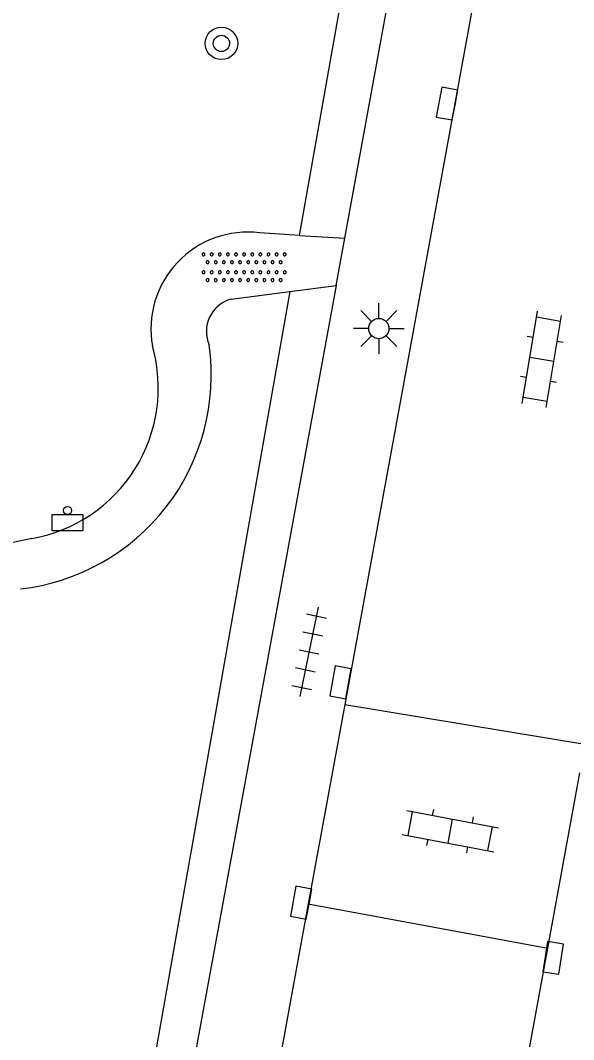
# Model space of a CAD drawing. Extents: x 133000 to 136000, y 400500 to 403500.
# Drawn here: x 133503.67 to 133517.3, y 400631.9 to 400657 of the extents above; entities that cross this region are included whole.
import ezdxf

# ---------------------------------------------------------------- set-up
doc = ezdxf.new("R2010")
doc.units = 0
for name, color, linetype in [('gg-knt-onverhard', 7, 'Continuous'), ('gg-knt-verharding', 7, 'Continuous'), ('gt-grn-groengrens', 7, 'Continuous'), ('gt-symb-afvalbak', 7, 'Continuous'), ('gt-symb-boom', 7, 'Continuous'), ('gt-symb-klinker verharding', 7, 'Continuous'), ('gt-symb-kolk', 7, 'Continuous'), ('gt-symb-lichtmast', 7, 'Continuous'), ('gt-symb-overige verharding', 7, 'Continuous'), ('gt-symb-tegel verharding', 7, 'Continuous')]:
    doc.layers.add(name, color=color, linetype=linetype)

# ---------------------------------------------------------------- blocks, each defined once
blk = doc.blocks.new('gt0-OVH')
at = {"layer": 'gt-symb-overige verharding'}
for points in [[(-0.972, 0.298), (-0.967, 0.308), (-0.965, 0.319), (-0.966, 0.33), (-0.971, 0.34), (-0.978, 0.348), (-0.988, 0.353), (-0.999, 0.355), (-1.01, 0.354), (-1.02, 0.349), (-1.028, 0.342), (-1.033, 0.332), (-1.035, 0.321), (-1.034, 0.31), (-1.029, 0.3), (-1.022, 0.292), (-1.012, 0.287), (-1.001, 0.285), (-0.99, 0.286), (-0.98, 0.291)], [(-0.772, 0.298), (-0.767, 0.308), (-0.765, 0.319), (-0.766, 0.33), (-0.771, 0.34), (-0.778, 0.348), (-0.788, 0.353), (-0.799, 0.355), (-0.81, 0.354), (-0.82, 0.349), (-0.828, 0.342), (-0.833, 0.332), (-0.835, 0.321), (-0.834, 0.31), (-0.829, 0.3), (-0.822, 0.292), (-0.812, 0.287), (-0.801, 0.285), (-0.79, 0.286), (-0.78, 0.291)], [(-0.572, 0.298), (-0.567, 0.308), (-0.565, 0.319), (-0.566, 0.33), (-0.571, 0.34), (-0.578, 0.348), (-0.588, 0.353), (-0.599, 0.355), (-0.61, 0.354), (-0.62, 0.349), (-0.628, 0.342), (-0.633, 0.332), (-0.635, 0.321), (-0.634, 0.31), (-0.629, 0.3), (-0.622, 0.292), (-0.612, 0.287), (-0.601, 0.285), (-0.59, 0.286), (-0.58, 0.291)], [(-0.372, 0.298), (-0.367, 0.308), (-0.365, 0.319), (-0.366, 0.33), (-0.371, 0.34), (-0.378, 0.348), (-0.388, 0.353), (-0.399, 0.355), (-0.41, 0.354), (-0.42, 0.349), (-0.428, 0.342), (-0.433, 0.332), (-0.435, 0.321), (-0.434, 0.31), (-0.429, 0.3), (-0.422, 0.292), (-0.412, 0.287), (-0.401, 0.285), (-0.39, 0.286), (-0.38, 0.291)], [(-0.172, 0.298), (-0.167, 0.308), (-0.165, 0.319), (-0.166, 0.33), (-0.171, 0.34), (-0.178, 0.348), (-0.188, 0.353), (-0.199, 0.355), (-0.21, 0.354), (-0.22, 0.349), (-0.228, 0.342), (-0.233, 0.332), (-0.235, 0.321), (-0.234, 0.31), (-0.229, 0.3), (-0.222, 0.292), (-0.212, 0.287), (-0.201, 0.285), (-0.19, 0.286), (-0.18, 0.291)], [(0.028, 0.298), (0.033, 0.308), (0.035, 0.319), (0.034, 0.33), (0.029, 0.34), (0.022, 0.348), (0.012, 0.353), (0.001, 0.355), (-0.01, 0.354), (-0.02, 0.349), (-0.028, 0.342), (-0.033, 0.332), (-0.035, 0.321), (-0.034, 0.31), (-0.029, 0.3), (-0.022, 0.292), (-0.012, 0.287), (-0.001, 0.285), (0.01, 0.286), (0.02, 0.291)], [(0.228, 0.298), (0.233, 0.308), (0.235, 0.319), (0.234, 0.33), (0.229, 0.34), (0.222, 0.348), (0.212, 0.353), (0.201, 0.355), (0.19, 0.354), (0.18, 0.349), (0.172, 0.342), (0.167, 0.332), (0.165, 0.321), (0.166, 0.31), (0.171, 0.3), (0.178, 0.292), (0.188, 0.287), (0.199, 0.285), (0.21, 0.286), (0.22, 0.291)], [(0.428, 0.298), (0.433, 0.308), (0.435, 0.319), (0.434, 0.33), (0.429, 0.34), (0.422, 0.348), (0.412, 0.353), (0.401, 0.355), (0.39, 0.354), (0.38, 0.349), (0.372, 0.342), (0.367, 0.332), (0.365, 0.321), (0.366, 0.31), (0.371, 0.3), (0.378, 0.292), (0.388, 0.287), (0.399, 0.285), (0.41, 0.286), (0.42, 0.291)], [(0.628, 0.298), (0.633, 0.308), (0.635, 0.319), (0.634, 0.33), (0.629, 0.34), (0.622, 0.348), (0.612, 0.353), (0.601, 0.355), (0.59, 0.354), (0.58, 0.349), (0.572, 0.342), (0.567, 0.332), (0.565, 0.321), (0.566, 0.31), (0.571, 0.3), (0.578, 0.292), (0.588, 0.287), (0.599, 0.285), (0.61, 0.286), (0.62, 0.291)], [(0.828, 0.298), (0.833, 0.308), (0.835, 0.319), (0.834, 0.33), (0.829, 0.34), (0.822, 0.348), (0.812, 0.353), (0.801, 0.355), (0.79, 0.354), (0.78, 0.349), (0.772, 0.342), (0.767, 0.332), (0.765, 0.321), (0.766, 0.31), (0.771, 0.3), (0.778, 0.292), (0.788, 0.287), (0.799, 0.285), (0.81, 0.286), (0.82, 0.291)], [(1.028, 0.298), (1.033, 0.308), (1.035, 0.319), (1.034, 0.33), (1.029, 0.34), (1.022, 0.348), (1.012, 0.353), (1.001, 0.355), (0.99, 0.354), (0.98, 0.349), (0.972, 0.342), (0.967, 0.332), (0.965, 0.321), (0.966, 0.31), (0.971, 0.3), (0.978, 0.292), (0.988, 0.287), (0.999, 0.285), (1.01, 0.286), (1.02, 0.291)], [(-0.872, 0.106), (-0.867, 0.116), (-0.865, 0.126), (-0.866, 0.137), (-0.871, 0.147), (-0.878, 0.156), (-0.888, 0.161), (-0.899, 0.163), (-0.91, 0.162), (-0.92, 0.157), (-0.928, 0.15), (-0.933, 0.14), (-0.935, 0.129), (-0.934, 0.118), (-0.929, 0.108), (-0.922, 0.1), (-0.912, 0.095), (-0.901, 0.092), (-0.89, 0.094), (-0.88, 0.098)], [(-0.672, 0.106), (-0.667, 0.116), (-0.665, 0.126), (-0.666, 0.137), (-0.671, 0.147), (-0.678, 0.156), (-0.688, 0.161), (-0.699, 0.163), (-0.71, 0.162), (-0.72, 0.157), (-0.728, 0.15), (-0.733, 0.14), (-0.735, 0.129), (-0.734, 0.118), (-0.729, 0.108), (-0.722, 0.1), (-0.712, 0.095), (-0.701, 0.092), (-0.69, 0.094), (-0.68, 0.098)], [(-0.472, 0.106), (-0.467, 0.116), (-0.465, 0.126), (-0.466, 0.137), (-0.471, 0.147), (-0.478, 0.156), (-0.488, 0.161), (-0.499, 0.163), (-0.51, 0.162), (-0.52, 0.157), (-0.528, 0.15), (-0.533, 0.14), (-0.535, 0.129), (-0.534, 0.118), (-0.529, 0.108), (-0.522, 0.1), (-0.512, 0.095), (-0.501, 0.092), (-0.49, 0.094), (-0.48, 0.098)], [(-0.272, 0.106), (-0.267, 0.116), (-0.265, 0.126), (-0.266, 0.137), (-0.271, 0.147), (-0.278, 0.156), (-0.288, 0.161), (-0.299, 0.163), (-0.31, 0.162), (-0.32, 0.157), (-0.328, 0.15), (-0.333, 0.14), (-0.335, 0.129), (-0.334, 0.118), (-0.329, 0.108), (-0.322, 0.1), (-0.312, 0.095), (-0.301, 0.092), (-0.29, 0.094), (-0.28, 0.098)], [(-0.072, 0.106), (-0.067, 0.116), (-0.065, 0.126), (-0.066, 0.137), (-0.071, 0.147), (-0.078, 0.156), (-0.088, 0.161), (-0.099, 0.163), (-0.11, 0.162), (-0.12, 0.157), (-0.128, 0.15), (-0.133, 0.14), (-0.135, 0.129), (-0.134, 0.118), (-0.129, 0.108), (-0.122, 0.1), (-0.112, 0.095), (-0.101, 0.092), (-0.09, 0.094), (-0.08, 0.098)], [(0.128, 0.106), (0.133, 0.116), (0.135, 0.126), (0.134, 0.137), (0.129, 0.147), (0.122, 0.156), (0.112, 0.161), (0.101, 0.163), (0.09, 0.162), (0.08, 0.157), (0.072, 0.15), (0.067, 0.14), (0.065, 0.129), (0.066, 0.118), (0.071, 0.108), (0.078, 0.1), (0.088, 0.095), (0.099, 0.092), (0.11, 0.094), (0.12, 0.098)], [(0.328, 0.106), (0.333, 0.116), (0.335, 0.126), (0.334, 0.137), (0.329, 0.147), (0.322, 0.156), (0.312, 0.161), (0.301, 0.163), (0.29, 0.162), (0.28, 0.157), (0.272, 0.15), (0.267, 0.14), (0.265, 0.129), (0.266, 0.118), (0.271, 0.108), (0.278, 0.1), (0.288, 0.095), (0.299, 0.092), (0.31, 0.094), (0.32, 0.098)], [(0.528, 0.106), (0.533, 0.116), (0.535, 0.126), (0.534, 0.137), (0.529, 0.147), (0.522, 0.156), (0.512, 0.161), (0.501, 0.163), (0.49, 0.162), (0.48, 0.157), (0.472, 0.15), (0.467, 0.14), (0.465, 0.129), (0.466, 0.118), (0.471, 0.108), (0.478, 0.1), (0.488, 0.095), (0.499, 0.092), (0.51, 0.094), (0.52, 0.098)], [(0.728, 0.106), (0.733, 0.116), (0.735, 0.126), (0.734, 0.137), (0.729, 0.147), (0.722, 0.156), (0.712, 0.161), (0.701, 0.163), (0.69, 0.162), (0.68, 0.157), (0.672, 0.15), (0.667, 0.14), (0.665, 0.129), (0.666, 0.118), (0.671, 0.108), (0.678, 0.1), (0.688, 0.095), (0.699, 0.092), (0.71, 0.094), (0.72, 0.098)], [(0.928, 0.106), (0.933, 0.116), (0.935, 0.126), (0.934, 0.137), (0.929, 0.147), (0.922, 0.156), (0.912, 0.161), (0.901, 0.163), (0.89, 0.162), (0.88, 0.157), (0.872, 0.15), (0.867, 0.14), (0.865, 0.129), (0.866, 0.118), (0.871, 0.108), (0.878, 0.1), (0.888, 0.095), (0.899, 0.092), (0.91, 0.094), (0.92, 0.098)], [(-0.972, -0.142), (-0.967, -0.132), (-0.965, -0.121), (-0.966, -0.11), (-0.971, -0.1), (-0.978, -0.092), (-0.988, -0.087), (-0.999, -0.085), (-1.01, -0.086), (-1.02, -0.091), (-1.028, -0.098), (-1.033, -0.108), (-1.035, -0.119), (-1.034, -0.13), (-1.029, -0.14), (-1.022, -0.148), (-1.012, -0.153), (-1.001, -0.155), (-0.99, -0.154), (-0.98, -0.149)], [(-0.772, -0.142), (-0.767, -0.132), (-0.765, -0.121), (-0.766, -0.11), (-0.771, -0.1), (-0.778, -0.092), (-0.788, -0.087), (-0.799, -0.085), (-0.81, -0.086), (-0.82, -0.091), (-0.828, -0.098), (-0.833, -0.108), (-0.835, -0.119), (-0.834, -0.13), (-0.829, -0.14), (-0.822, -0.148), (-0.812, -0.153), (-0.801, -0.155), (-0.79, -0.154), (-0.78, -0.149)], [(-0.572, -0.142), (-0.567, -0.132), (-0.565, -0.121), (-0.566, -0.11), (-0.571, -0.1), (-0.578, -0.092), (-0.588, -0.087), (-0.599, -0.085), (-0.61, -0.086), (-0.62, -0.091), (-0.628, -0.098), (-0.633, -0.108), (-0.635, -0.119), (-0.634, -0.13), (-0.629, -0.14), (-0.622, -0.148), (-0.612, -0.153), (-0.601, -0.155), (-0.59, -0.154), (-0.58, -0.149)], [(-0.372, -0.142), (-0.367, -0.132), (-0.365, -0.121), (-0.366, -0.11), (-0.371, -0.1), (-0.378, -0.092), (-0.388, -0.087), (-0.399, -0.085), (-0.41, -0.086), (-0.42, -0.091), (-0.428, -0.098), (-0.433, -0.108), (-0.435, -0.119), (-0.434, -0.13), (-0.429, -0.14), (-0.422, -0.148), (-0.412, -0.153), (-0.401, -0.155), (-0.39, -0.154), (-0.38, -0.149)], [(-0.172, -0.142), (-0.167, -0.132), (-0.165, -0.121), (-0.166, -0.11), (-0.171, -0.1), (-0.178, -0.092), (-0.188, -0.087), (-0.199, -0.085), (-0.21, -0.086), (-0.22, -0.091), (-0.228, -0.098), (-0.233, -0.108), (-0.235, -0.119), (-0.234, -0.13), (-0.229, -0.14), (-0.222, -0.148), (-0.212, -0.153), (-0.201, -0.155), (-0.19, -0.154), (-0.18, -0.149)], [(0.028, -0.142), (0.033, -0.132), (0.035, -0.121), (0.034, -0.11), (0.029, -0.1), (0.022, -0.092), (0.012, -0.087), (0.001, -0.085), (-0.01, -0.086), (-0.02, -0.091), (-0.028, -0.098), (-0.033, -0.108), (-0.035, -0.119), (-0.034, -0.13), (-0.029, -0.14), (-0.022, -0.148), (-0.012, -0.153), (-0.001, -0.155), (0.01, -0.154), (0.02, -0.149)], [(0.228, -0.142), (0.233, -0.132), (0.235, -0.121), (0.234, -0.11), (0.229, -0.1), (0.222, -0.092), (0.212, -0.087), (0.201, -0.085), (0.19, -0.086), (0.18, -0.091), (0.172, -0.098), (0.167, -0.108), (0.165, -0.119), (0.166, -0.13), (0.171, -0.14), (0.178, -0.148), (0.188, -0.153), (0.199, -0.155), (0.21, -0.154), (0.22, -0.149)], [(0.428, -0.142), (0.433, -0.132), (0.435, -0.121), (0.434, -0.11), (0.429, -0.1), (0.422, -0.092), (0.412, -0.087), (0.401, -0.085), (0.39, -0.086), (0.38, -0.091), (0.372, -0.098), (0.367, -0.108), (0.365, -0.119), (0.366, -0.13), (0.371, -0.14), (0.378, -0.148), (0.388, -0.153), (0.399, -0.155), (0.41, -0.154), (0.42, -0.149)], [(0.628, -0.142), (0.633, -0.132), (0.635, -0.121), (0.634, -0.11), (0.629, -0.1), (0.622, -0.092), (0.612, -0.087), (0.601, -0.085), (0.59, -0.086), (0.58, -0.091), (0.572, -0.098), (0.567, -0.108), (0.565, -0.119), (0.566, -0.13), (0.571, -0.14), (0.578, -0.148), (0.588, -0.153), (0.599, -0.155), (0.61, -0.154), (0.62, -0.149)], [(0.828, -0.142), (0.833, -0.132), (0.835, -0.121), (0.834, -0.11), (0.829, -0.1), (0.822, -0.092), (0.812, -0.087), (0.801, -0.085), (0.79, -0.086), (0.78, -0.091), (0.772, -0.098), (0.767, -0.108), (0.765, -0.119), (0.766, -0.13), (0.771, -0.14), (0.778, -0.148), (0.788, -0.153), (0.799, -0.155), (0.81, -0.154), (0.82, -0.149)], [(1.028, -0.142), (1.033, -0.132), (1.035, -0.121), (1.034, -0.11), (1.029, -0.1), (1.022, -0.092), (1.012, -0.087), (1.001, -0.085), (0.99, -0.086), (0.98, -0.091), (0.972, -0.098), (0.967, -0.108), (0.965, -0.119), (0.966, -0.13), (0.971, -0.14), (0.978, -0.148), (0.988, -0.153), (0.999, -0.155), (1.01, -0.154), (1.02, -0.149)], [(-0.872, -0.334), (-0.867, -0.324), (-0.865, -0.314), (-0.866, -0.303), (-0.871, -0.293), (-0.878, -0.284), (-0.888, -0.279), (-0.899, -0.277), (-0.91, -0.278), (-0.92, -0.283), (-0.928, -0.29), (-0.933, -0.3), (-0.935, -0.311), (-0.934, -0.322), (-0.929, -0.332), (-0.922, -0.34), (-0.912, -0.345), (-0.901, -0.348), (-0.89, -0.346), (-0.88, -0.342)], [(-0.672, -0.334), (-0.667, -0.324), (-0.665, -0.314), (-0.666, -0.303), (-0.671, -0.293), (-0.678, -0.284), (-0.688, -0.279), (-0.699, -0.277), (-0.71, -0.278), (-0.72, -0.283), (-0.728, -0.29), (-0.733, -0.3), (-0.735, -0.311), (-0.734, -0.322), (-0.729, -0.332), (-0.722, -0.34), (-0.712, -0.345), (-0.701, -0.348), (-0.69, -0.346), (-0.68, -0.342)], [(-0.472, -0.334), (-0.467, -0.324), (-0.465, -0.314), (-0.466, -0.303), (-0.471, -0.293), (-0.478, -0.284), (-0.488, -0.279), (-0.499, -0.277), (-0.51, -0.278), (-0.52, -0.283), (-0.528, -0.29), (-0.533, -0.3), (-0.535, -0.311), (-0.534, -0.322), (-0.529, -0.332), (-0.522, -0.34), (-0.512, -0.345), (-0.501, -0.348), (-0.49, -0.346), (-0.48, -0.342)], [(-0.272, -0.334), (-0.267, -0.324), (-0.265, -0.314), (-0.266, -0.303), (-0.271, -0.293), (-0.278, -0.284), (-0.288, -0.279), (-0.299, -0.277), (-0.31, -0.278), (-0.32, -0.283), (-0.328, -0.29), (-0.333, -0.3), (-0.335, -0.311), (-0.334, -0.322), (-0.329, -0.332), (-0.322, -0.34), (-0.312, -0.345), (-0.301, -0.348), (-0.29, -0.346), (-0.28, -0.342)], [(-0.072, -0.334), (-0.067, -0.324), (-0.065, -0.314), (-0.066, -0.303), (-0.071, -0.293), (-0.078, -0.284), (-0.088, -0.279), (-0.099, -0.277), (-0.11, -0.278), (-0.12, -0.283), (-0.128, -0.29), (-0.133, -0.3), (-0.135, -0.311), (-0.134, -0.322), (-0.129, -0.332), (-0.122, -0.34), (-0.112, -0.345), (-0.101, -0.348), (-0.09, -0.346), (-0.08, -0.342)], [(0.128, -0.334), (0.133, -0.324), (0.135, -0.314), (0.134, -0.303), (0.129, -0.293), (0.122, -0.284), (0.112, -0.279), (0.101, -0.277), (0.09, -0.278), (0.08, -0.283), (0.072, -0.29), (0.067, -0.3), (0.065, -0.311), (0.066, -0.322), (0.071, -0.332), (0.078, -0.34), (0.088, -0.345), (0.099, -0.348), (0.11, -0.346), (0.12, -0.342)], [(0.328, -0.334), (0.333, -0.324), (0.335, -0.314), (0.334, -0.303), (0.329, -0.293), (0.322, -0.284), (0.312, -0.279), (0.301, -0.277), (0.29, -0.278), (0.28, -0.283), (0.272, -0.29), (0.267, -0.3), (0.265, -0.311), (0.266, -0.322), (0.271, -0.332), (0.278, -0.34), (0.288, -0.345), (0.299, -0.348), (0.31, -0.346), (0.32, -0.342)], [(0.528, -0.334), (0.533, -0.324), (0.535, -0.314), (0.534, -0.303), (0.529, -0.293), (0.522, -0.284), (0.512, -0.279), (0.501, -0.277), (0.49, -0.278), (0.48, -0.283), (0.472, -0.29), (0.467, -0.3), (0.465, -0.311), (0.466, -0.322), (0.471, -0.332), (0.478, -0.34), (0.488, -0.345), (0.499, -0.348), (0.51, -0.346), (0.52, -0.342)], [(0.728, -0.334), (0.733, -0.324), (0.735, -0.314), (0.734, -0.303), (0.729, -0.293), (0.722, -0.284), (0.712, -0.279), (0.701, -0.277), (0.69, -0.278), (0.68, -0.283), (0.672, -0.29), (0.667, -0.3), (0.665, -0.311), (0.666, -0.322), (0.671, -0.332), (0.678, -0.34), (0.688, -0.345), (0.699, -0.348), (0.71, -0.346), (0.72, -0.342)], [(0.928, -0.334), (0.933, -0.324), (0.935, -0.314), (0.934, -0.303), (0.929, -0.293), (0.922, -0.284), (0.912, -0.279), (0.901, -0.277), (0.89, -0.278), (0.88, -0.283), (0.872, -0.29), (0.867, -0.3), (0.865, -0.311), (0.866, -0.322), (0.871, -0.332), (0.878, -0.34), (0.888, -0.345), (0.899, -0.348), (0.91, -0.346), (0.92, -0.342)]]:
    blk.add_lwpolyline(points, close=True, dxfattribs=at)
blk = doc.blocks.new('gt0-BOOM')
at = {"layer": 'gt-symb-boom'}
for radius in [0.4, 0.2]:
    blk.add_circle((0, 0), radius, dxfattribs=at)
blk = doc.blocks.new('gt0-KL1')
at = {"layer": 'gt-symb-klinker verharding'}
for p, q in [((-1.15, 0.3), (1.15, 0.3)), ((-1, -0.3), (-1, 0.3)), ((-0.5, 0.3), (-0.5, 0.45)), ((0, -0.3), (0, 0.3)), ((0.5, 0.3), (0.5, 0.45)), ((1, -0.3), (1, 0.3)), ((-1.15, -0.3), (1.15, -0.3)), ((-0.5, -0.45), (-0.5, -0.3)), ((0.5, -0.45), (0.5, -0.3))]:
    blk.add_line(p, q, dxfattribs=at)
blk = doc.blocks.new('gt0-KOLK')
at = {"layer": 'gt-symb-kolk'}
blk.add_lwpolyline([(0, 0), (0.375, 0), (0.375, 0.4), (-0.375, 0.4), (-0.375, 0), (0, 0)], dxfattribs=at)
blk = doc.blocks.new('gt0-TEG1')
at = {"layer": 'gt-symb-tegel verharding'}
for p, q in [((-1.125, 0), (1.125, 0)), ((-0.9, -0.25), (-0.9, 0.25)), ((-0.45, -0.25), (-0.45, 0.25)), ((0, -0.25), (0, 0.25)), ((0.45, -0.25), (0.45, 0.25)), ((0.9, -0.25), (0.9, 0.25))]:
    blk.add_line(p, q, dxfattribs=at)
blk = doc.blocks.new('gt0-ABAK')
at = {"layer": 'gt-symb-afvalbak'}
blk.add_lwpolyline([(0.375, -0.5), (-0.375, -0.5), (-0.375, -0.1), (0.375, -0.1)], close=True, dxfattribs=at)
blk.add_circle((0, 0), 0.1, dxfattribs=at)
blk = doc.blocks.new('gt0-LMAST')
at = {"layer": 'gt-symb-lichtmast'}
for p, q in [((-0.005, 0.246), (-0.005, 0.621)), ((-0.182, 0.173), (-0.447, 0.438)), ((0.172, 0.173), (0.437, 0.438)), ((-0.255, -0.004), (-0.63, -0.004)), ((-0.182, -0.181), (-0.447, -0.446)), ((0.437, -0.446), (0.172, -0.181)), ((0.245, -0.004), (0.62, -0.004)), ((-0.005, -0.254), (-0.005, -0.629))]:
    blk.add_line(p, q, dxfattribs=at)
blk.add_circle((-0.005, -0.004), 0.25, dxfattribs=at)

msp = doc.modelspace()

# ---------------------------------------------------------------- linework, layer by layer
at = {"layer": 'gg-knt-onverhard'}
for p, q in [((133510.549, 400651.709), (133509.558, 400651.772)), ((133510.549, 400651.709), (133511.658, 400651.639)), ((133508.858, 400650.137), (133510.305, 400650.327)), ((133510.305, 400650.327), (133511.446, 400650.477)), ((133503.954, 400644.243), (133501.924, 400643.819))]:
    msp.add_line(p, q, dxfattribs=at)
for centre, radius, start, end in [((133509.272, 400649.401), 2.388, 83.1213, 190.1085), ((133509.079, 400649.339), 0.828, 105.4489, 203.4708), ((133503.073, 400648.265), 5.299, 276.463, 8.0688), ((133503.303, 400647.949), 3.763, 279.9636, 15.9365)]:
    msp.add_arc(centre, radius, start, end, dxfattribs=at)
at = {"layer": 'gg-knt-verharding'}
for p, q in [((133519.34, 400682.13), (133511.66, 400640.153)), ((133511.658, 400651.639), (133512.83, 400658.03)), ((133511.446, 400650.477), (133511.658, 400651.639)), ((133511.446, 400650.477), (133506.298, 400622.396)), ((133511.66, 400640.153), (133510.761, 400635.239)), ((133511.66, 400640.153), (133517.577, 400639.174)), ((133516.659, 400634.154), (133517.448, 400638.469)), ((133510.761, 400635.239), (133506.986, 400614.609)), ((133510.761, 400635.239), (133516.659, 400634.154)), ((133512.853, 400613.34), (133516.659, 400634.154))]:
    msp.add_line(p, q, dxfattribs=at)
at = {"layer": 'gt-grn-groengrens'}
msp.add_line((133510.549, 400651.709), (133511.528, 400657.262), dxfattribs=at)
msp.add_lwpolyline([(133510.305, 400650.327), (133505.406, 400622.56), (133506.298, 400622.396)], dxfattribs=at)

# ---------------------------------------------------------------- block references
at = {"layer": 'gt-symb-afvalbak'}
msp.add_blockref('gt0-ABAK', (133504.831, 400644.931), dxfattribs=at)
at = {"layer": 'gt-symb-boom'}
msp.add_blockref('gt0-BOOM', (133508.622, 400656.437), dxfattribs=at)
at = {"layer": 'gt-symb-klinker verharding'}
for p, rotation in [((133516.514, 400648.654), 80.49998940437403), ((133514.26, 400637.032), -10.658361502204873)]:
    msp.add_blockref('gt0-KL1', p, dxfattribs=dict(at, rotation=rotation))
at = {"layer": 'gt-symb-kolk'}
for p, rotation in [((133514.376, 400654.92), 79.56697526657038), ((133511.75, 400640.663), 80.09492079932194), ((133510.781, 400635.235), 79.51061019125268), ((133516.595, 400633.94), -98.51093419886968)]:
    msp.add_blockref('gt0-KOLK', p, dxfattribs=dict(at, rotation=rotation))
at = {"layer": 'gt-symb-lichtmast'}
msp.add_blockref('gt0-LMAST', (133512.504, 400649.418), dxfattribs=at)
at = {"layer": 'gt-symb-overige verharding'}
msp.add_blockref('gt0-OVH', (133509.181, 400650.92), dxfattribs=at)
at = {"layer": 'gt-symb-tegel verharding', "rotation": -101.71452521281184}
msp.add_blockref('gt0-TEG1', (133510.78, 400641.452), dxfattribs=at)

doc.saveas('drawing.dxf')
